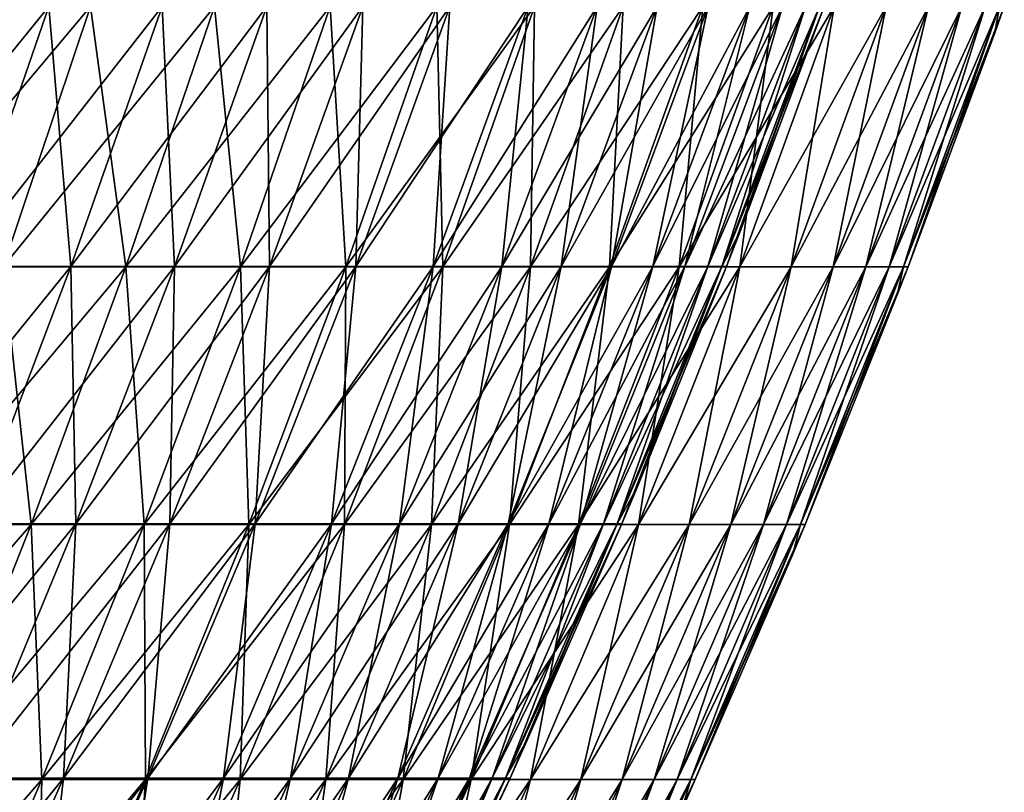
# Model space of a CAD drawing. Header units: millimetres. Extents: x -125 to 125, y -45 to 4025.
# Tile 738 of 755: x 106 to 118, y 3974 to 3983. Entities that reach past the tile are written whole.
import ezdxf

# ---------------------------------------------------------------- set-up
doc = ezdxf.new("R2010")
doc.units = ezdxf.units.MM
doc.header["$LTSCALE"] = 6.999206
for name, color, linetype in [('21', 7, 'CONTINUOUS'), ('22', 7, 'CONTINUOUS'), ('23', 7, 'CONTINUOUS'), ('24', 7, 'CONTINUOUS')]:
    doc.layers.add(name, color=color, linetype=linetype)

msp = doc.modelspace()

# ---------------------------------------------------------------- linework, layer by layer
at = {"layer": '21', "color": 7, "linetype": 'CONTINUOUS'}
for points in [[(105.463, 3983.228, 52.514), (105.999, 3980.155, 48.767), (107.03, 3983.228, 49.242), (105.463, 3983.228, 52.514)], [(105.999, 3980.155, 48.767), (107.45, 3980.155, 45.48), (107.03, 3983.228, 49.242), (105.999, 3980.155, 48.767)], [(107.03, 3983.228, 49.242), (107.45, 3980.155, 45.48), (108.495, 3983.228, 45.922), (107.03, 3983.228, 49.242)], [(107.45, 3980.155, 45.48), (108.8, 3980.155, 42.149), (108.495, 3983.228, 45.922), (107.45, 3980.155, 45.48)], [(108.495, 3983.228, 45.922), (108.8, 3980.155, 42.149), (109.858, 3983.228, 42.559), (108.495, 3983.228, 45.922)], [(108.8, 3980.155, 42.149), (110.046, 3980.155, 38.779), (109.858, 3983.228, 42.559), (108.8, 3980.155, 42.149)], [(109.858, 3983.228, 42.559), (110.046, 3980.155, 38.779), (111.117, 3983.228, 39.156), (109.858, 3983.228, 42.559)], [(110.046, 3980.155, 38.779), (111.188, 3980.155, 35.371), (111.117, 3983.228, 39.156), (110.046, 3980.155, 38.779)], [(111.117, 3983.228, 39.156), (111.188, 3980.155, 35.371), (112.27, 3983.228, 35.716), (111.117, 3983.228, 39.156)], [(111.188, 3980.155, 35.371), (112.225, 3980.155, 31.931), (112.27, 3983.228, 35.716), (111.188, 3980.155, 35.371)], [(112.225, 3980.155, 31.931), (113.155, 3980.155, 28.46), (113.316, 3983.228, 32.241), (112.225, 3980.155, 31.931)], [(112.27, 3983.228, 35.716), (112.225, 3980.155, 31.931), (113.316, 3983.228, 32.241), (112.27, 3983.228, 35.716)], [(113.155, 3980.155, 28.46), (113.977, 3980.155, 24.961), (114.256, 3983.228, 28.736), (113.155, 3980.155, 28.46)], [(113.316, 3983.228, 32.241), (113.155, 3980.155, 28.46), (114.256, 3983.228, 28.736), (113.316, 3983.228, 32.241)], [(113.977, 3980.155, 24.961), (114.692, 3980.155, 21.44), (115.086, 3983.228, 25.204), (113.977, 3980.155, 24.961)], [(114.256, 3983.228, 28.736), (113.977, 3980.155, 24.961), (115.086, 3983.228, 25.204), (114.256, 3983.228, 28.736)], [(114.692, 3980.155, 21.44), (115.298, 3980.155, 17.898), (115.808, 3983.228, 21.648), (114.692, 3980.155, 21.44)], [(115.086, 3983.228, 25.204), (114.692, 3980.155, 21.44), (115.808, 3983.228, 21.648), (115.086, 3983.228, 25.204)], [(115.298, 3980.155, 17.898), (115.794, 3980.155, 14.338), (116.42, 3983.228, 18.072), (115.298, 3980.155, 17.898)], [(115.808, 3983.228, 21.648), (115.298, 3980.155, 17.898), (116.42, 3983.228, 18.072), (115.808, 3983.228, 21.648)], [(115.794, 3980.155, 14.338), (116.181, 3980.155, 10.766), (116.921, 3983.228, 14.478), (115.794, 3980.155, 14.338)], [(116.42, 3983.228, 18.072), (115.794, 3980.155, 14.338), (116.921, 3983.228, 14.478), (116.42, 3983.228, 18.072)], [(116.181, 3980.155, 10.766), (116.457, 3980.155, 7.183), (117.311, 3983.228, 10.87), (116.181, 3980.155, 10.766)], [(116.921, 3983.228, 14.478), (116.181, 3980.155, 10.766), (117.311, 3983.228, 10.87), (116.921, 3983.228, 14.478)], [(116.457, 3980.155, 7.183), (116.623, 3980.155, 3.593), (117.59, 3983.228, 7.253), (116.457, 3980.155, 7.183)], [(117.311, 3983.228, 10.87), (116.457, 3980.155, 7.183), (117.59, 3983.228, 7.253), (117.311, 3983.228, 10.87)], [(116.623, 3980.155, 3.593), (116.679, 3980.155), (117.758, 3983.228, 3.628), (116.623, 3980.155, 3.593)], [(117.59, 3983.228, 7.253), (116.623, 3980.155, 3.593), (117.758, 3983.228, 3.628), (117.59, 3983.228, 7.253)], [(117.758, 3983.228, 3.628), (116.679, 3980.155), (117.704, 3982.918), (117.758, 3983.228, 3.628)], [(117.814, 3983.228), (117.758, 3983.228, 3.628), (117.704, 3982.918), (117.814, 3983.228)], [(104.894, 3977.112, 48.259), (106.331, 3977.112, 45.006), (105.999, 3980.155, 48.767), (104.894, 3977.112, 48.259)], [(105.999, 3980.155, 48.767), (106.331, 3977.112, 45.006), (107.45, 3980.155, 45.48), (105.999, 3980.155, 48.767)], [(106.331, 3977.112, 45.006), (107.666, 3977.112, 41.71), (107.45, 3980.155, 45.48), (106.331, 3977.112, 45.006)], [(107.45, 3980.155, 45.48), (107.666, 3977.112, 41.71), (108.8, 3980.155, 42.149), (107.45, 3980.155, 45.48)], [(107.666, 3977.112, 41.71), (108.9, 3977.112, 38.375), (108.8, 3980.155, 42.149), (107.666, 3977.112, 41.71)], [(108.8, 3980.155, 42.149), (108.9, 3977.112, 38.375), (110.046, 3980.155, 38.779), (108.8, 3980.155, 42.149)], [(108.9, 3977.112, 38.375), (110.03, 3977.112, 35.003), (110.046, 3980.155, 38.779), (108.9, 3977.112, 38.375)], [(110.03, 3977.112, 35.003), (111.055, 3977.112, 31.598), (111.188, 3980.155, 35.371), (110.03, 3977.112, 35.003)], [(110.046, 3980.155, 38.779), (110.03, 3977.112, 35.003), (111.188, 3980.155, 35.371), (110.046, 3980.155, 38.779)], [(111.055, 3977.112, 31.598), (111.976, 3977.112, 28.163), (112.225, 3980.155, 31.931), (111.055, 3977.112, 31.598)], [(111.188, 3980.155, 35.371), (111.055, 3977.112, 31.598), (112.225, 3980.155, 31.931), (111.188, 3980.155, 35.371)], [(111.976, 3977.112, 28.163), (112.79, 3977.112, 24.701), (113.155, 3980.155, 28.46), (111.976, 3977.112, 28.163)], [(112.225, 3980.155, 31.931), (111.976, 3977.112, 28.163), (113.155, 3980.155, 28.46), (112.225, 3980.155, 31.931)], [(112.79, 3977.112, 24.701), (113.497, 3977.112, 21.216), (113.977, 3980.155, 24.961), (112.79, 3977.112, 24.701)], [(113.155, 3980.155, 28.46), (112.79, 3977.112, 24.701), (113.977, 3980.155, 24.961), (113.155, 3980.155, 28.46)], [(113.497, 3977.112, 21.216), (114.097, 3977.112, 17.711), (114.692, 3980.155, 21.44), (113.497, 3977.112, 21.216)], [(113.977, 3980.155, 24.961), (113.497, 3977.112, 21.216), (114.692, 3980.155, 21.44), (113.977, 3980.155, 24.961)], [(114.097, 3977.112, 17.711), (114.588, 3977.112, 14.189), (115.298, 3980.155, 17.898), (114.097, 3977.112, 17.711)], [(114.692, 3980.155, 21.44), (114.097, 3977.112, 17.711), (115.298, 3980.155, 17.898), (114.692, 3980.155, 21.44)], [(114.588, 3977.112, 14.189), (114.971, 3977.112, 10.654), (115.794, 3980.155, 14.338), (114.588, 3977.112, 14.189)], [(115.298, 3980.155, 17.898), (114.588, 3977.112, 14.189), (115.794, 3980.155, 14.338), (115.298, 3980.155, 17.898)], [(114.971, 3977.112, 10.654), (115.244, 3977.112, 7.108), (116.181, 3980.155, 10.766), (114.971, 3977.112, 10.654)], [(115.794, 3980.155, 14.338), (114.971, 3977.112, 10.654), (116.181, 3980.155, 10.766), (115.794, 3980.155, 14.338)], [(115.244, 3977.112, 7.108), (115.408, 3977.112, 3.556), (116.457, 3980.155, 7.183), (115.244, 3977.112, 7.108)], [(116.181, 3980.155, 10.766), (115.244, 3977.112, 7.108), (116.457, 3980.155, 7.183), (116.181, 3980.155, 10.766)], [(115.408, 3977.112, 3.556), (115.463, 3977.112), (116.623, 3980.155, 3.593), (115.408, 3977.112, 3.556)], [(116.457, 3980.155, 7.183), (115.408, 3977.112, 3.556), (116.623, 3980.155, 3.593), (116.457, 3980.155, 7.183)], [(116.623, 3980.155, 3.593), (115.463, 3977.112), (116.551, 3979.825), (116.623, 3980.155, 3.593)], [(116.679, 3980.155), (116.623, 3980.155, 3.593), (116.551, 3979.825), (116.679, 3980.155)], [(104.894, 3977.112, 48.259), (105.138, 3974.102, 44.501), (106.331, 3977.112, 45.006), (104.894, 3977.112, 48.259)], [(105.138, 3974.102, 44.501), (106.459, 3974.102, 41.242), (106.331, 3977.112, 45.006), (105.138, 3974.102, 44.501)], [(106.331, 3977.112, 45.006), (106.459, 3974.102, 41.242), (107.666, 3977.112, 41.71), (106.331, 3977.112, 45.006)], [(106.459, 3974.102, 41.242), (107.679, 3974.102, 37.944), (107.666, 3977.112, 41.71), (106.459, 3974.102, 41.242)], [(107.666, 3977.112, 41.71), (107.679, 3974.102, 37.944), (108.9, 3977.112, 38.375), (107.666, 3977.112, 41.71)], [(107.679, 3974.102, 37.944), (108.796, 3974.102, 34.61), (108.9, 3977.112, 38.375), (107.679, 3974.102, 37.944)], [(108.796, 3974.102, 34.61), (109.81, 3974.102, 31.244), (110.03, 3977.112, 35.003), (108.796, 3974.102, 34.61)], [(108.9, 3977.112, 38.375), (108.796, 3974.102, 34.61), (110.03, 3977.112, 35.003), (108.9, 3977.112, 38.375)], [(109.81, 3974.102, 31.244), (110.72, 3974.102, 27.847), (111.055, 3977.112, 31.598), (109.81, 3974.102, 31.244)], [(110.03, 3977.112, 35.003), (109.81, 3974.102, 31.244), (111.055, 3977.112, 31.598), (110.03, 3977.112, 35.003)], [(110.72, 3974.102, 27.847), (111.525, 3974.102, 24.424), (111.976, 3977.112, 28.163), (110.72, 3974.102, 27.847)], [(111.055, 3977.112, 31.598), (110.72, 3974.102, 27.847), (111.976, 3977.112, 28.163), (111.055, 3977.112, 31.598)], [(111.525, 3974.102, 24.424), (112.225, 3974.102, 20.978), (112.79, 3977.112, 24.701), (111.525, 3974.102, 24.424)], [(111.976, 3977.112, 28.163), (111.525, 3974.102, 24.424), (112.79, 3977.112, 24.701), (111.976, 3977.112, 28.163)], [(112.225, 3974.102, 20.978), (112.817, 3974.102, 17.512), (113.497, 3977.112, 21.216), (112.225, 3974.102, 20.978)], [(112.79, 3977.112, 24.701), (112.225, 3974.102, 20.978), (113.497, 3977.112, 21.216), (112.79, 3977.112, 24.701)], [(112.817, 3974.102, 17.512), (113.303, 3974.102, 14.03), (114.097, 3977.112, 17.711), (112.817, 3974.102, 17.512)], [(113.497, 3977.112, 21.216), (112.817, 3974.102, 17.512), (114.097, 3977.112, 17.711), (113.497, 3977.112, 21.216)], [(113.303, 3974.102, 14.03), (113.681, 3974.102, 10.534), (114.588, 3977.112, 14.189), (113.303, 3974.102, 14.03)], [(114.097, 3977.112, 17.711), (113.303, 3974.102, 14.03), (114.588, 3977.112, 14.189), (114.097, 3977.112, 17.711)], [(113.681, 3974.102, 10.534), (113.952, 3974.102, 7.028), (114.971, 3977.112, 10.654), (113.681, 3974.102, 10.534)], [(114.588, 3977.112, 14.189), (113.681, 3974.102, 10.534), (114.971, 3977.112, 10.654), (114.588, 3977.112, 14.189)], [(113.952, 3974.102, 7.028), (114.114, 3974.102, 3.516), (115.244, 3977.112, 7.108), (113.952, 3974.102, 7.028)], [(114.971, 3977.112, 10.654), (113.952, 3974.102, 7.028), (115.244, 3977.112, 7.108), (114.971, 3977.112, 10.654)], [(114.114, 3974.102, 3.516), (114.168, 3974.102), (115.408, 3977.112, 3.556), (114.114, 3974.102, 3.516)], [(115.244, 3977.112, 7.108), (114.114, 3974.102, 3.516), (115.408, 3977.112, 3.556), (115.244, 3977.112, 7.108)], [(115.408, 3977.112, 3.556), (114.168, 3974.102), (115.317, 3976.762), (115.408, 3977.112, 3.556)], [(115.463, 3977.112), (115.408, 3977.112, 3.556), (115.317, 3976.762), (115.463, 3977.112)], [(105.138, 3974.102, 44.501), (105.178, 3971.128, 40.746), (106.459, 3974.102, 41.242), (105.138, 3974.102, 44.501)], [(105.178, 3971.128, 40.746), (106.383, 3971.128, 37.488), (106.459, 3974.102, 41.242), (105.178, 3971.128, 40.746)], [(106.383, 3971.128, 37.488), (107.487, 3971.128, 34.194), (107.679, 3974.102, 37.944), (106.383, 3971.128, 37.488)], [(106.459, 3974.102, 41.242), (106.383, 3971.128, 37.488), (107.679, 3974.102, 37.944), (106.459, 3974.102, 41.242)], [(107.487, 3971.128, 34.194), (108.489, 3971.128, 30.868), (108.796, 3974.102, 34.61), (107.487, 3971.128, 34.194)], [(107.679, 3974.102, 37.944), (107.487, 3971.128, 34.194), (108.796, 3974.102, 34.61), (107.679, 3974.102, 37.944)], [(108.489, 3971.128, 30.868), (109.389, 3971.128, 27.512), (109.81, 3974.102, 31.244), (108.489, 3971.128, 30.868)], [(108.796, 3974.102, 34.61), (108.489, 3971.128, 30.868), (109.81, 3974.102, 31.244), (108.796, 3974.102, 34.61)], [(109.389, 3971.128, 27.512), (110.184, 3971.128, 24.131), (110.72, 3974.102, 27.847), (109.389, 3971.128, 27.512)], [(109.81, 3974.102, 31.244), (109.389, 3971.128, 27.512), (110.72, 3974.102, 27.847), (109.81, 3974.102, 31.244)], [(110.184, 3971.128, 24.131), (110.875, 3971.128, 20.726), (111.525, 3974.102, 24.424), (110.184, 3971.128, 24.131)], [(110.72, 3974.102, 27.847), (110.184, 3971.128, 24.131), (111.525, 3974.102, 24.424), (110.72, 3974.102, 27.847)], [(110.875, 3971.128, 20.726), (111.46, 3971.128, 17.302), (112.225, 3974.102, 20.978), (110.875, 3971.128, 20.726)], [(111.525, 3974.102, 24.424), (110.875, 3971.128, 20.726), (112.225, 3974.102, 20.978), (111.525, 3974.102, 24.424)], [(111.46, 3971.128, 17.302), (111.94, 3971.128, 13.861), (112.817, 3974.102, 17.512), (111.46, 3971.128, 17.302)], [(112.225, 3974.102, 20.978), (111.46, 3971.128, 17.302), (112.817, 3974.102, 17.512), (112.225, 3974.102, 20.978)], [(111.94, 3971.128, 13.861), (112.314, 3971.128, 10.407), (113.303, 3974.102, 14.03), (111.94, 3971.128, 13.861)], [(112.817, 3974.102, 17.512), (111.94, 3971.128, 13.861), (113.303, 3974.102, 14.03), (112.817, 3974.102, 17.512)], [(112.314, 3971.128, 10.407), (112.581, 3971.128, 6.944), (113.681, 3974.102, 10.534), (112.314, 3971.128, 10.407)], [(113.303, 3974.102, 14.03), (112.314, 3971.128, 10.407), (113.681, 3974.102, 10.534), (113.303, 3974.102, 14.03)], [(112.581, 3971.128, 6.944), (112.742, 3971.128, 3.474), (113.952, 3974.102, 7.028), (112.581, 3971.128, 6.944)], [(113.681, 3974.102, 10.534), (112.581, 3971.128, 6.944), (113.952, 3974.102, 7.028), (113.681, 3974.102, 10.534)], [(112.742, 3971.128, 3.474), (112.795, 3971.128), (114.114, 3974.102, 3.516), (112.742, 3971.128, 3.474)], [(113.952, 3974.102, 7.028), (112.742, 3971.128, 3.474), (114.114, 3974.102, 3.516), (113.952, 3974.102, 7.028)], [(114.114, 3974.102, 3.516), (112.795, 3971.128), (114.003, 3973.734), (114.114, 3974.102, 3.516)], [(114.168, 3974.102), (114.114, 3974.102, 3.516), (114.003, 3973.734), (114.168, 3974.102)]]:
    msp.add_3dface(points, dxfattribs=at)
at = {"layer": '22', "color": 7, "linetype": 'CONTINUOUS'}
for points in [[(105.999, 3980.155, -48.767), (104.446, 3980.155, -52.008), (107.03, 3983.228, -49.242), (105.999, 3980.155, -48.767)], [(107.03, 3983.228, -49.242), (104.446, 3980.155, -52.008), (105.463, 3983.228, -52.514), (107.03, 3983.228, -49.242)], [(107.45, 3980.155, -45.48), (105.999, 3980.155, -48.767), (108.495, 3983.228, -45.922), (107.45, 3980.155, -45.48)], [(108.495, 3983.228, -45.922), (105.999, 3980.155, -48.767), (107.03, 3983.228, -49.242), (108.495, 3983.228, -45.922)], [(108.8, 3980.155, -42.149), (107.45, 3980.155, -45.48), (109.858, 3983.228, -42.559), (108.8, 3980.155, -42.149)], [(109.858, 3983.228, -42.559), (107.45, 3980.155, -45.48), (108.495, 3983.228, -45.922), (109.858, 3983.228, -42.559)], [(110.046, 3980.155, -38.779), (108.8, 3980.155, -42.149), (111.117, 3983.228, -39.156), (110.046, 3980.155, -38.779)], [(111.117, 3983.228, -39.156), (108.8, 3980.155, -42.149), (109.858, 3983.228, -42.559), (111.117, 3983.228, -39.156)], [(111.188, 3980.155, -35.371), (110.046, 3980.155, -38.779), (112.27, 3983.228, -35.716), (111.188, 3980.155, -35.371)], [(112.27, 3983.228, -35.716), (110.046, 3980.155, -38.779), (111.117, 3983.228, -39.156), (112.27, 3983.228, -35.716)], [(112.225, 3980.155, -31.931), (111.188, 3980.155, -35.371), (113.316, 3983.228, -32.241), (112.225, 3980.155, -31.931)], [(113.316, 3983.228, -32.241), (111.188, 3980.155, -35.371), (112.27, 3983.228, -35.716), (113.316, 3983.228, -32.241)], [(113.155, 3980.155, -28.46), (112.225, 3980.155, -31.931), (114.256, 3983.228, -28.736), (113.155, 3980.155, -28.46)], [(114.256, 3983.228, -28.736), (112.225, 3980.155, -31.931), (113.316, 3983.228, -32.241), (114.256, 3983.228, -28.736)], [(113.977, 3980.155, -24.961), (113.155, 3980.155, -28.46), (115.086, 3983.228, -25.204), (113.977, 3980.155, -24.961)], [(115.086, 3983.228, -25.204), (113.155, 3980.155, -28.46), (114.256, 3983.228, -28.736), (115.086, 3983.228, -25.204)], [(114.692, 3980.155, -21.44), (113.977, 3980.155, -24.961), (115.808, 3983.228, -21.648), (114.692, 3980.155, -21.44)], [(115.808, 3983.228, -21.648), (113.977, 3980.155, -24.961), (115.086, 3983.228, -25.204), (115.808, 3983.228, -21.648)], [(115.298, 3980.155, -17.898), (114.692, 3980.155, -21.44), (116.42, 3983.228, -18.072), (115.298, 3980.155, -17.898)], [(116.42, 3983.228, -18.072), (114.692, 3980.155, -21.44), (115.808, 3983.228, -21.648), (116.42, 3983.228, -18.072)], [(115.794, 3980.155, -14.338), (115.298, 3980.155, -17.898), (116.921, 3983.228, -14.478), (115.794, 3980.155, -14.338)], [(116.921, 3983.228, -14.478), (115.298, 3980.155, -17.898), (116.42, 3983.228, -18.072), (116.921, 3983.228, -14.478)], [(116.181, 3980.155, -10.766), (115.794, 3980.155, -14.338), (117.311, 3983.228, -10.87), (116.181, 3980.155, -10.766)], [(117.311, 3983.228, -10.87), (115.794, 3980.155, -14.338), (116.921, 3983.228, -14.478), (117.311, 3983.228, -10.87)], [(116.457, 3980.155, -7.183), (116.181, 3980.155, -10.766), (117.59, 3983.228, -7.253), (116.457, 3980.155, -7.183)], [(117.59, 3983.228, -7.253), (116.181, 3980.155, -10.766), (117.311, 3983.228, -10.87), (117.59, 3983.228, -7.253)], [(116.623, 3980.155, -3.593), (116.457, 3980.155, -7.183), (117.758, 3983.228, -3.628), (116.623, 3980.155, -3.593)], [(117.758, 3983.228, -3.628), (116.457, 3980.155, -7.183), (117.59, 3983.228, -7.253), (117.758, 3983.228, -3.628)], [(117.814, 3983.228), (117.704, 3982.918), (116.623, 3980.155, -3.593), (117.814, 3983.228)], [(117.814, 3983.228), (116.623, 3980.155, -3.593), (117.758, 3983.228, -3.628), (117.814, 3983.228)], [(117.704, 3982.918), (116.679, 3980.155), (116.623, 3980.155, -3.593), (117.704, 3982.918)], [(106.331, 3977.112, -45.006), (104.894, 3977.112, -48.259), (107.45, 3980.155, -45.48), (106.331, 3977.112, -45.006)], [(107.45, 3980.155, -45.48), (104.894, 3977.112, -48.259), (105.999, 3980.155, -48.767), (107.45, 3980.155, -45.48)], [(107.666, 3977.112, -41.71), (106.331, 3977.112, -45.006), (108.8, 3980.155, -42.149), (107.666, 3977.112, -41.71)], [(108.8, 3980.155, -42.149), (106.331, 3977.112, -45.006), (107.45, 3980.155, -45.48), (108.8, 3980.155, -42.149)], [(108.9, 3977.112, -38.375), (107.666, 3977.112, -41.71), (110.046, 3980.155, -38.779), (108.9, 3977.112, -38.375)], [(110.046, 3980.155, -38.779), (107.666, 3977.112, -41.71), (108.8, 3980.155, -42.149), (110.046, 3980.155, -38.779)], [(110.03, 3977.112, -35.003), (108.9, 3977.112, -38.375), (111.188, 3980.155, -35.371), (110.03, 3977.112, -35.003)], [(111.188, 3980.155, -35.371), (108.9, 3977.112, -38.375), (110.046, 3980.155, -38.779), (111.188, 3980.155, -35.371)], [(111.055, 3977.112, -31.598), (110.03, 3977.112, -35.003), (112.225, 3980.155, -31.931), (111.055, 3977.112, -31.598)], [(112.225, 3980.155, -31.931), (110.03, 3977.112, -35.003), (111.188, 3980.155, -35.371), (112.225, 3980.155, -31.931)], [(111.976, 3977.112, -28.163), (111.055, 3977.112, -31.598), (113.155, 3980.155, -28.46), (111.976, 3977.112, -28.163)], [(113.155, 3980.155, -28.46), (111.055, 3977.112, -31.598), (112.225, 3980.155, -31.931), (113.155, 3980.155, -28.46)], [(112.79, 3977.112, -24.701), (111.976, 3977.112, -28.163), (113.977, 3980.155, -24.961), (112.79, 3977.112, -24.701)], [(113.977, 3980.155, -24.961), (111.976, 3977.112, -28.163), (113.155, 3980.155, -28.46), (113.977, 3980.155, -24.961)], [(113.497, 3977.112, -21.216), (112.79, 3977.112, -24.701), (114.692, 3980.155, -21.44), (113.497, 3977.112, -21.216)], [(114.692, 3980.155, -21.44), (112.79, 3977.112, -24.701), (113.977, 3980.155, -24.961), (114.692, 3980.155, -21.44)], [(114.097, 3977.112, -17.711), (113.497, 3977.112, -21.216), (115.298, 3980.155, -17.898), (114.097, 3977.112, -17.711)], [(115.298, 3980.155, -17.898), (113.497, 3977.112, -21.216), (114.692, 3980.155, -21.44), (115.298, 3980.155, -17.898)], [(114.588, 3977.112, -14.189), (114.097, 3977.112, -17.711), (115.794, 3980.155, -14.338), (114.588, 3977.112, -14.189)], [(115.794, 3980.155, -14.338), (114.097, 3977.112, -17.711), (115.298, 3980.155, -17.898), (115.794, 3980.155, -14.338)], [(114.971, 3977.112, -10.654), (114.588, 3977.112, -14.189), (116.181, 3980.155, -10.766), (114.971, 3977.112, -10.654)], [(116.181, 3980.155, -10.766), (114.588, 3977.112, -14.189), (115.794, 3980.155, -14.338), (116.181, 3980.155, -10.766)], [(115.244, 3977.112, -7.108), (114.971, 3977.112, -10.654), (116.457, 3980.155, -7.183), (115.244, 3977.112, -7.108)], [(116.457, 3980.155, -7.183), (114.971, 3977.112, -10.654), (116.181, 3980.155, -10.766), (116.457, 3980.155, -7.183)], [(115.408, 3977.112, -3.556), (115.244, 3977.112, -7.108), (116.623, 3980.155, -3.593), (115.408, 3977.112, -3.556)], [(116.623, 3980.155, -3.593), (115.244, 3977.112, -7.108), (116.457, 3980.155, -7.183), (116.623, 3980.155, -3.593)], [(116.679, 3980.155), (116.551, 3979.825), (115.408, 3977.112, -3.556), (116.679, 3980.155)], [(116.679, 3980.155), (115.408, 3977.112, -3.556), (116.623, 3980.155, -3.593), (116.679, 3980.155)], [(116.551, 3979.825), (115.463, 3977.112), (115.408, 3977.112, -3.556), (116.551, 3979.825)], [(105.138, 3974.102, -44.501), (103.718, 3974.102, -47.718), (106.331, 3977.112, -45.006), (105.138, 3974.102, -44.501)], [(106.331, 3977.112, -45.006), (103.718, 3974.102, -47.718), (104.894, 3977.112, -48.259), (106.331, 3977.112, -45.006)], [(106.459, 3974.102, -41.242), (105.138, 3974.102, -44.501), (107.666, 3977.112, -41.71), (106.459, 3974.102, -41.242)], [(107.666, 3977.112, -41.71), (105.138, 3974.102, -44.501), (106.331, 3977.112, -45.006), (107.666, 3977.112, -41.71)], [(107.679, 3974.102, -37.944), (106.459, 3974.102, -41.242), (108.9, 3977.112, -38.375), (107.679, 3974.102, -37.944)], [(108.9, 3977.112, -38.375), (106.459, 3974.102, -41.242), (107.666, 3977.112, -41.71), (108.9, 3977.112, -38.375)], [(108.796, 3974.102, -34.61), (107.679, 3974.102, -37.944), (110.03, 3977.112, -35.003), (108.796, 3974.102, -34.61)], [(110.03, 3977.112, -35.003), (107.679, 3974.102, -37.944), (108.9, 3977.112, -38.375), (110.03, 3977.112, -35.003)], [(109.81, 3974.102, -31.244), (108.796, 3974.102, -34.61), (111.055, 3977.112, -31.598), (109.81, 3974.102, -31.244)], [(111.055, 3977.112, -31.598), (108.796, 3974.102, -34.61), (110.03, 3977.112, -35.003), (111.055, 3977.112, -31.598)], [(110.72, 3974.102, -27.847), (109.81, 3974.102, -31.244), (111.976, 3977.112, -28.163), (110.72, 3974.102, -27.847)], [(111.976, 3977.112, -28.163), (109.81, 3974.102, -31.244), (111.055, 3977.112, -31.598), (111.976, 3977.112, -28.163)], [(111.525, 3974.102, -24.424), (110.72, 3974.102, -27.847), (112.79, 3977.112, -24.701), (111.525, 3974.102, -24.424)], [(112.79, 3977.112, -24.701), (110.72, 3974.102, -27.847), (111.976, 3977.112, -28.163), (112.79, 3977.112, -24.701)], [(112.225, 3974.102, -20.978), (111.525, 3974.102, -24.424), (113.497, 3977.112, -21.216), (112.225, 3974.102, -20.978)], [(113.497, 3977.112, -21.216), (111.525, 3974.102, -24.424), (112.79, 3977.112, -24.701), (113.497, 3977.112, -21.216)], [(112.817, 3974.102, -17.512), (112.225, 3974.102, -20.978), (114.097, 3977.112, -17.711), (112.817, 3974.102, -17.512)], [(114.097, 3977.112, -17.711), (112.225, 3974.102, -20.978), (113.497, 3977.112, -21.216), (114.097, 3977.112, -17.711)], [(113.303, 3974.102, -14.03), (112.817, 3974.102, -17.512), (114.588, 3977.112, -14.189), (113.303, 3974.102, -14.03)], [(114.588, 3977.112, -14.189), (112.817, 3974.102, -17.512), (114.097, 3977.112, -17.711), (114.588, 3977.112, -14.189)], [(113.681, 3974.102, -10.534), (113.303, 3974.102, -14.03), (114.971, 3977.112, -10.654), (113.681, 3974.102, -10.534)], [(114.971, 3977.112, -10.654), (113.303, 3974.102, -14.03), (114.588, 3977.112, -14.189), (114.971, 3977.112, -10.654)], [(113.952, 3974.102, -7.028), (113.681, 3974.102, -10.534), (115.244, 3977.112, -7.108), (113.952, 3974.102, -7.028)], [(115.244, 3977.112, -7.108), (113.681, 3974.102, -10.534), (114.971, 3977.112, -10.654), (115.244, 3977.112, -7.108)], [(114.114, 3974.102, -3.516), (113.952, 3974.102, -7.028), (115.408, 3977.112, -3.556), (114.114, 3974.102, -3.516)], [(115.408, 3977.112, -3.556), (113.952, 3974.102, -7.028), (115.244, 3977.112, -7.108), (115.408, 3977.112, -3.556)], [(115.463, 3977.112), (115.317, 3976.762), (114.114, 3974.102, -3.516), (115.463, 3977.112)], [(115.463, 3977.112), (114.114, 3974.102, -3.516), (115.408, 3977.112, -3.556), (115.463, 3977.112)], [(115.317, 3976.762), (114.168, 3974.102), (114.114, 3974.102, -3.516), (115.317, 3976.762)], [(105.178, 3971.128, -40.746), (103.874, 3971.128, -43.966), (106.459, 3974.102, -41.242), (105.178, 3971.128, -40.746)], [(106.459, 3974.102, -41.242), (103.874, 3971.128, -43.966), (105.138, 3974.102, -44.501), (106.459, 3974.102, -41.242)], [(106.383, 3971.128, -37.488), (105.178, 3971.128, -40.746), (107.679, 3974.102, -37.944), (106.383, 3971.128, -37.488)], [(107.679, 3974.102, -37.944), (105.178, 3971.128, -40.746), (106.459, 3974.102, -41.242), (107.679, 3974.102, -37.944)], [(107.487, 3971.128, -34.194), (106.383, 3971.128, -37.488), (108.796, 3974.102, -34.61), (107.487, 3971.128, -34.194)], [(108.796, 3974.102, -34.61), (106.383, 3971.128, -37.488), (107.679, 3974.102, -37.944), (108.796, 3974.102, -34.61)], [(108.489, 3971.128, -30.868), (107.487, 3971.128, -34.194), (109.81, 3974.102, -31.244), (108.489, 3971.128, -30.868)], [(109.81, 3974.102, -31.244), (107.487, 3971.128, -34.194), (108.796, 3974.102, -34.61), (109.81, 3974.102, -31.244)], [(109.389, 3971.128, -27.512), (108.489, 3971.128, -30.868), (110.72, 3974.102, -27.847), (109.389, 3971.128, -27.512)], [(110.72, 3974.102, -27.847), (108.489, 3971.128, -30.868), (109.81, 3974.102, -31.244), (110.72, 3974.102, -27.847)], [(110.184, 3971.128, -24.131), (109.389, 3971.128, -27.512), (111.525, 3974.102, -24.424), (110.184, 3971.128, -24.131)], [(111.525, 3974.102, -24.424), (109.389, 3971.128, -27.512), (110.72, 3974.102, -27.847), (111.525, 3974.102, -24.424)], [(110.875, 3971.128, -20.726), (110.184, 3971.128, -24.131), (112.225, 3974.102, -20.978), (110.875, 3971.128, -20.726)], [(112.225, 3974.102, -20.978), (110.184, 3971.128, -24.131), (111.525, 3974.102, -24.424), (112.225, 3974.102, -20.978)], [(111.46, 3971.128, -17.302), (110.875, 3971.128, -20.726), (112.817, 3974.102, -17.512), (111.46, 3971.128, -17.302)], [(112.817, 3974.102, -17.512), (110.875, 3971.128, -20.726), (112.225, 3974.102, -20.978), (112.817, 3974.102, -17.512)], [(111.94, 3971.128, -13.861), (111.46, 3971.128, -17.302), (113.303, 3974.102, -14.03), (111.94, 3971.128, -13.861)], [(113.303, 3974.102, -14.03), (111.46, 3971.128, -17.302), (112.817, 3974.102, -17.512), (113.303, 3974.102, -14.03)], [(112.314, 3971.128, -10.407), (111.94, 3971.128, -13.861), (113.681, 3974.102, -10.534), (112.314, 3971.128, -10.407)], [(113.681, 3974.102, -10.534), (111.94, 3971.128, -13.861), (113.303, 3974.102, -14.03), (113.681, 3974.102, -10.534)], [(112.581, 3971.128, -6.944), (112.314, 3971.128, -10.407), (113.952, 3974.102, -7.028), (112.581, 3971.128, -6.944)], [(113.952, 3974.102, -7.028), (112.314, 3971.128, -10.407), (113.681, 3974.102, -10.534), (113.952, 3974.102, -7.028)], [(112.742, 3971.128, -3.474), (112.581, 3971.128, -6.944), (114.114, 3974.102, -3.516), (112.742, 3971.128, -3.474)], [(114.114, 3974.102, -3.516), (112.581, 3971.128, -6.944), (113.952, 3974.102, -7.028), (114.114, 3974.102, -3.516)], [(114.168, 3974.102), (114.003, 3973.734), (112.742, 3971.128, -3.474), (114.168, 3974.102)], [(114.168, 3974.102), (112.742, 3971.128, -3.474), (114.114, 3974.102, -3.516), (114.168, 3974.102)]]:
    msp.add_3dface(points, dxfattribs=at)
at = {"layer": '23', "color": 7, "linetype": 'CONTINUOUS'}
for points in [[(105.1, 3983.227, -48.353), (105.476, 3980.158, -44.644), (106.539, 3983.227, -45.094), (105.1, 3983.227, -48.353)], [(105.476, 3980.158, -44.644), (106.8, 3980.158, -41.375), (106.539, 3983.227, -45.094), (105.476, 3980.158, -44.644)], [(106.539, 3983.227, -45.094), (106.8, 3980.158, -41.375), (107.877, 3983.227, -41.792), (106.539, 3983.227, -45.094)], [(106.8, 3980.158, -41.375), (108.024, 3980.158, -38.066), (107.877, 3983.227, -41.792), (106.8, 3980.158, -41.375)], [(107.877, 3983.227, -41.792), (108.024, 3980.158, -38.066), (109.113, 3983.227, -38.45), (107.877, 3983.227, -41.792)], [(108.024, 3980.158, -38.066), (109.145, 3980.158, -34.721), (109.113, 3983.227, -38.45), (108.024, 3980.158, -38.066)], [(109.113, 3983.227, -38.45), (109.145, 3980.158, -34.721), (110.245, 3983.227, -35.071), (109.113, 3983.227, -38.45)], [(109.145, 3980.158, -34.721), (110.162, 3980.158, -31.344), (110.245, 3983.227, -35.071), (109.145, 3980.158, -34.721)], [(110.162, 3980.158, -31.344), (111.075, 3980.158, -27.937), (111.273, 3983.227, -31.66), (110.162, 3980.158, -31.344)], [(110.245, 3983.227, -35.071), (110.162, 3980.158, -31.344), (111.273, 3983.227, -31.66), (110.245, 3983.227, -35.071)], [(111.075, 3980.158, -27.937), (111.883, 3980.158, -24.503), (112.195, 3983.227, -28.218), (111.075, 3980.158, -27.937)], [(111.273, 3983.227, -31.66), (111.075, 3980.158, -27.937), (112.195, 3983.227, -28.218), (111.273, 3983.227, -31.66)], [(111.883, 3980.158, -24.503), (112.585, 3980.158, -21.046), (113.011, 3983.227, -24.75), (111.883, 3980.158, -24.503)], [(112.195, 3983.227, -28.218), (111.883, 3980.158, -24.503), (113.011, 3983.227, -24.75), (112.195, 3983.227, -28.218)], [(112.585, 3980.158, -21.046), (113.179, 3980.158, -17.569), (113.719, 3983.227, -21.258), (112.585, 3980.158, -21.046)], [(113.011, 3983.227, -24.75), (112.585, 3980.158, -21.046), (113.719, 3983.227, -21.258), (113.011, 3983.227, -24.75)], [(113.179, 3980.158, -17.569), (113.667, 3980.158, -14.075), (114.32, 3983.227, -17.746), (113.179, 3980.158, -17.569)], [(113.719, 3983.227, -21.258), (113.179, 3980.158, -17.569), (114.32, 3983.227, -17.746), (113.719, 3983.227, -21.258)], [(113.667, 3980.158, -14.075), (114.046, 3980.158, -10.568), (114.812, 3983.227, -14.217), (113.667, 3980.158, -14.075)], [(114.32, 3983.227, -17.746), (113.667, 3980.158, -14.075), (114.812, 3983.227, -14.217), (114.32, 3983.227, -17.746)], [(114.046, 3980.158, -10.568), (114.317, 3980.158, -7.051), (115.196, 3983.227, -10.674), (114.046, 3980.158, -10.568)], [(114.812, 3983.227, -14.217), (114.046, 3980.158, -10.568), (115.196, 3983.227, -10.674), (114.812, 3983.227, -14.217)], [(114.317, 3980.158, -7.051), (114.48, 3980.158, -3.527), (115.47, 3983.227, -7.122), (114.317, 3980.158, -7.051)], [(115.196, 3983.227, -10.674), (114.317, 3980.158, -7.051), (115.47, 3983.227, -7.122), (115.196, 3983.227, -10.674)], [(114.48, 3980.158, -3.527), (114.535, 3980.158), (115.634, 3983.227, -3.563), (114.48, 3980.158, -3.527)], [(115.47, 3983.227, -7.122), (114.48, 3980.158, -3.527), (115.634, 3983.227, -3.563), (115.47, 3983.227, -7.122)], [(115.634, 3983.227, -3.563), (114.535, 3980.158), (114.7, 3980.582), (115.634, 3983.227, -3.563)], [(115.689, 3983.227), (115.634, 3983.227, -3.563), (114.7, 3980.582), (115.689, 3983.227)], [(105.476, 3980.158, -44.644), (105.648, 3977.121, -40.928), (106.8, 3980.158, -41.375), (105.476, 3980.158, -44.644)], [(105.648, 3977.121, -40.928), (106.858, 3977.121, -37.655), (106.8, 3980.158, -41.375), (105.648, 3977.121, -40.928)], [(106.8, 3980.158, -41.375), (106.858, 3977.121, -37.655), (108.024, 3980.158, -38.066), (106.8, 3980.158, -41.375)], [(106.858, 3977.121, -37.655), (107.967, 3977.121, -34.347), (108.024, 3980.158, -38.066), (106.858, 3977.121, -37.655)], [(107.967, 3977.121, -34.347), (108.974, 3977.121, -31.006), (109.145, 3980.158, -34.721), (107.967, 3977.121, -34.347)], [(108.024, 3980.158, -38.066), (107.967, 3977.121, -34.347), (109.145, 3980.158, -34.721), (108.024, 3980.158, -38.066)], [(108.974, 3977.121, -31.006), (109.877, 3977.121, -27.635), (110.162, 3980.158, -31.344), (108.974, 3977.121, -31.006)], [(109.145, 3980.158, -34.721), (108.974, 3977.121, -31.006), (110.162, 3980.158, -31.344), (109.145, 3980.158, -34.721)], [(109.877, 3977.121, -27.635), (110.676, 3977.121, -24.238), (111.075, 3980.158, -27.937), (109.877, 3977.121, -27.635)], [(110.162, 3980.158, -31.344), (109.877, 3977.121, -27.635), (111.075, 3980.158, -27.937), (110.162, 3980.158, -31.344)], [(110.676, 3977.121, -24.238), (111.37, 3977.121, -20.819), (111.883, 3980.158, -24.503), (110.676, 3977.121, -24.238)], [(111.075, 3980.158, -27.937), (110.676, 3977.121, -24.238), (111.883, 3980.158, -24.503), (111.075, 3980.158, -27.937)], [(111.37, 3977.121, -20.819), (111.958, 3977.121, -17.379), (112.585, 3980.158, -21.046), (111.37, 3977.121, -20.819)], [(111.883, 3980.158, -24.503), (111.37, 3977.121, -20.819), (112.585, 3980.158, -21.046), (111.883, 3980.158, -24.503)], [(111.958, 3977.121, -17.379), (112.44, 3977.121, -13.923), (113.179, 3980.158, -17.569), (111.958, 3977.121, -17.379)], [(112.585, 3980.158, -21.046), (111.958, 3977.121, -17.379), (113.179, 3980.158, -17.569), (112.585, 3980.158, -21.046)], [(112.44, 3977.121, -13.923), (112.815, 3977.121, -10.454), (113.667, 3980.158, -14.075), (112.44, 3977.121, -13.923)], [(113.179, 3980.158, -17.569), (112.44, 3977.121, -13.923), (113.667, 3980.158, -14.075), (113.179, 3980.158, -17.569)], [(112.815, 3977.121, -10.454), (113.084, 3977.121, -6.975), (114.046, 3980.158, -10.568), (112.815, 3977.121, -10.454)], [(113.667, 3980.158, -14.075), (112.815, 3977.121, -10.454), (114.046, 3980.158, -10.568), (113.667, 3980.158, -14.075)], [(113.084, 3977.121, -6.975), (113.245, 3977.121, -3.489), (114.317, 3980.158, -7.051), (113.084, 3977.121, -6.975)], [(114.046, 3980.158, -10.568), (113.084, 3977.121, -6.975), (114.317, 3980.158, -7.051), (114.046, 3980.158, -10.568)], [(113.245, 3977.121, -3.489), (113.299, 3977.121), (114.48, 3980.158, -3.527), (113.245, 3977.121, -3.489)], [(114.317, 3980.158, -7.051), (113.245, 3977.121, -3.489), (114.48, 3980.158, -3.527), (114.317, 3980.158, -7.051)], [(114.48, 3980.158, -3.527), (113.299, 3977.121), (113.488, 3977.571), (114.48, 3980.158, -3.527)], [(114.535, 3980.158), (114.48, 3980.158, -3.527), (113.488, 3977.571), (114.535, 3980.158)], [(105.617, 3974.118, -37.218), (106.713, 3974.118, -33.948), (106.858, 3977.121, -37.655), (105.617, 3974.118, -37.218)], [(105.648, 3977.121, -40.928), (105.617, 3974.118, -37.218), (106.858, 3977.121, -37.655), (105.648, 3977.121, -40.928)], [(106.713, 3974.118, -33.948), (107.708, 3974.118, -30.645), (107.967, 3977.121, -34.347), (106.713, 3974.118, -33.948)], [(106.858, 3977.121, -37.655), (106.713, 3974.118, -33.948), (107.967, 3977.121, -34.347), (106.858, 3977.121, -37.655)], [(107.708, 3974.118, -30.645), (108.6, 3974.118, -27.314), (108.974, 3977.121, -31.006), (107.708, 3974.118, -30.645)], [(107.967, 3977.121, -34.347), (107.708, 3974.118, -30.645), (108.974, 3977.121, -31.006), (107.967, 3977.121, -34.347)], [(108.6, 3974.118, -27.314), (109.39, 3974.118, -23.957), (109.877, 3977.121, -27.635), (108.6, 3974.118, -27.314)], [(108.974, 3977.121, -31.006), (108.6, 3974.118, -27.314), (109.877, 3977.121, -27.635), (108.974, 3977.121, -31.006)], [(109.39, 3974.118, -23.957), (110.076, 3974.118, -20.577), (110.676, 3977.121, -24.238), (109.39, 3974.118, -23.957)], [(109.877, 3977.121, -27.635), (109.39, 3974.118, -23.957), (110.676, 3977.121, -24.238), (109.877, 3977.121, -27.635)], [(110.076, 3974.118, -20.577), (110.657, 3974.118, -17.177), (111.37, 3977.121, -20.819), (110.076, 3974.118, -20.577)], [(110.676, 3977.121, -24.238), (110.076, 3974.118, -20.577), (111.37, 3977.121, -20.819), (110.676, 3977.121, -24.238)], [(110.657, 3974.118, -17.177), (111.134, 3974.118, -13.761), (111.958, 3977.121, -17.379), (110.657, 3974.118, -17.177)], [(111.37, 3977.121, -20.819), (110.657, 3974.118, -17.177), (111.958, 3977.121, -17.379), (111.37, 3977.121, -20.819)], [(111.134, 3974.118, -13.761), (111.505, 3974.118, -10.332), (112.44, 3977.121, -13.923), (111.134, 3974.118, -13.761)], [(111.958, 3977.121, -17.379), (111.134, 3974.118, -13.761), (112.44, 3977.121, -13.923), (111.958, 3977.121, -17.379)], [(111.505, 3974.118, -10.332), (111.77, 3974.118, -6.894), (112.815, 3977.121, -10.454), (111.505, 3974.118, -10.332)], [(112.44, 3977.121, -13.923), (111.505, 3974.118, -10.332), (112.815, 3977.121, -10.454), (112.44, 3977.121, -13.923)], [(111.77, 3974.118, -6.894), (111.929, 3974.118, -3.449), (113.084, 3977.121, -6.975), (111.77, 3974.118, -6.894)], [(112.815, 3977.121, -10.454), (111.77, 3974.118, -6.894), (113.084, 3977.121, -6.975), (112.815, 3977.121, -10.454)], [(111.929, 3974.118, -3.449), (111.982, 3974.118), (113.245, 3977.121, -3.489), (111.929, 3974.118, -3.449)], [(113.084, 3977.121, -6.975), (111.929, 3974.118, -3.449), (113.245, 3977.121, -3.489), (113.084, 3977.121, -6.975)], [(113.245, 3977.121, -3.489), (111.982, 3974.118), (112.197, 3974.593), (113.245, 3977.121, -3.489)], [(113.299, 3977.121), (113.245, 3977.121, -3.489), (112.197, 3974.593), (113.299, 3977.121)], [(105.382, 3971.152, -33.525), (106.365, 3971.152, -30.263), (106.713, 3974.118, -33.948), (105.382, 3971.152, -33.525)], [(105.617, 3974.118, -37.218), (105.382, 3971.152, -33.525), (106.713, 3974.118, -33.948), (105.617, 3974.118, -37.218)], [(106.365, 3971.152, -30.263), (107.246, 3971.152, -26.974), (107.708, 3974.118, -30.645), (106.365, 3971.152, -30.263)], [(106.713, 3974.118, -33.948), (106.365, 3971.152, -30.263), (107.708, 3974.118, -30.645), (106.713, 3974.118, -33.948)], [(107.246, 3971.152, -26.974), (108.026, 3971.152, -23.658), (108.6, 3974.118, -27.314), (107.246, 3971.152, -26.974)], [(107.708, 3974.118, -30.645), (107.246, 3971.152, -26.974), (108.6, 3974.118, -27.314), (107.708, 3974.118, -30.645)], [(108.026, 3971.152, -23.658), (108.703, 3971.152, -20.32), (109.39, 3974.118, -23.957), (108.026, 3971.152, -23.658)], [(108.6, 3974.118, -27.314), (108.026, 3971.152, -23.658), (109.39, 3974.118, -23.957), (108.6, 3974.118, -27.314)], [(108.703, 3971.152, -20.32), (109.278, 3971.152, -16.963), (110.076, 3974.118, -20.577), (108.703, 3971.152, -20.32)], [(109.39, 3974.118, -23.957), (108.703, 3971.152, -20.32), (110.076, 3974.118, -20.577), (109.39, 3974.118, -23.957)], [(109.278, 3971.152, -16.963), (109.748, 3971.152, -13.59), (110.657, 3974.118, -17.177), (109.278, 3971.152, -16.963)], [(110.076, 3974.118, -20.577), (109.278, 3971.152, -16.963), (110.657, 3974.118, -17.177), (110.076, 3974.118, -20.577)], [(109.748, 3971.152, -13.59), (110.115, 3971.152, -10.204), (111.134, 3974.118, -13.761), (109.748, 3971.152, -13.59)], [(110.657, 3974.118, -17.177), (109.748, 3971.152, -13.59), (111.134, 3974.118, -13.761), (110.657, 3974.118, -17.177)], [(110.115, 3971.152, -10.204), (110.377, 3971.152, -6.808), (111.505, 3974.118, -10.332), (110.115, 3971.152, -10.204)], [(111.134, 3974.118, -13.761), (110.115, 3971.152, -10.204), (111.505, 3974.118, -10.332), (111.134, 3974.118, -13.761)], [(110.377, 3971.152, -6.808), (110.534, 3971.152, -3.406), (111.77, 3974.118, -6.894), (110.377, 3971.152, -6.808)], [(111.505, 3974.118, -10.332), (110.377, 3971.152, -6.808), (111.77, 3974.118, -6.894), (111.505, 3974.118, -10.332)], [(110.534, 3971.152, -3.406), (110.586, 3971.152), (111.929, 3974.118, -3.449), (110.534, 3971.152, -3.406)], [(111.77, 3974.118, -6.894), (110.534, 3971.152, -3.406), (111.929, 3974.118, -3.449), (111.77, 3974.118, -6.894)], [(111.929, 3974.118, -3.449), (110.586, 3971.152), (110.828, 3971.65), (111.929, 3974.118, -3.449)], [(111.982, 3974.118), (111.929, 3974.118, -3.449), (110.828, 3971.65), (111.982, 3974.118)]]:
    msp.add_3dface(points, dxfattribs=at)
at = {"layer": '24', "color": 7, "linetype": 'CONTINUOUS'}
for points in [[(105.476, 3980.158, 44.644), (104.051, 3980.158, 47.871), (106.539, 3983.227, 45.094), (105.476, 3980.158, 44.644)], [(106.539, 3983.227, 45.094), (104.051, 3980.158, 47.871), (105.1, 3983.227, 48.353), (106.539, 3983.227, 45.094)], [(106.8, 3980.158, 41.375), (105.476, 3980.158, 44.644), (107.877, 3983.227, 41.792), (106.8, 3980.158, 41.375)], [(107.877, 3983.227, 41.792), (105.476, 3980.158, 44.644), (106.539, 3983.227, 45.094), (107.877, 3983.227, 41.792)], [(108.024, 3980.158, 38.066), (106.8, 3980.158, 41.375), (109.113, 3983.227, 38.45), (108.024, 3980.158, 38.066)], [(109.113, 3983.227, 38.45), (106.8, 3980.158, 41.375), (107.877, 3983.227, 41.792), (109.113, 3983.227, 38.45)], [(109.145, 3980.158, 34.721), (108.024, 3980.158, 38.066), (110.245, 3983.227, 35.071), (109.145, 3980.158, 34.721)], [(110.245, 3983.227, 35.071), (108.024, 3980.158, 38.066), (109.113, 3983.227, 38.45), (110.245, 3983.227, 35.071)], [(110.162, 3980.158, 31.344), (109.145, 3980.158, 34.721), (111.273, 3983.227, 31.66), (110.162, 3980.158, 31.344)], [(111.273, 3983.227, 31.66), (109.145, 3980.158, 34.721), (110.245, 3983.227, 35.071), (111.273, 3983.227, 31.66)], [(111.075, 3980.158, 27.937), (110.162, 3980.158, 31.344), (112.195, 3983.227, 28.218), (111.075, 3980.158, 27.937)], [(112.195, 3983.227, 28.218), (110.162, 3980.158, 31.344), (111.273, 3983.227, 31.66), (112.195, 3983.227, 28.218)], [(111.883, 3980.158, 24.503), (111.075, 3980.158, 27.937), (113.011, 3983.227, 24.75), (111.883, 3980.158, 24.503)], [(113.011, 3983.227, 24.75), (111.075, 3980.158, 27.937), (112.195, 3983.227, 28.218), (113.011, 3983.227, 24.75)], [(112.585, 3980.158, 21.046), (111.883, 3980.158, 24.503), (113.719, 3983.227, 21.258), (112.585, 3980.158, 21.046)], [(113.719, 3983.227, 21.258), (111.883, 3980.158, 24.503), (113.011, 3983.227, 24.75), (113.719, 3983.227, 21.258)], [(113.179, 3980.158, 17.569), (112.585, 3980.158, 21.046), (114.32, 3983.227, 17.746), (113.179, 3980.158, 17.569)], [(114.32, 3983.227, 17.746), (112.585, 3980.158, 21.046), (113.719, 3983.227, 21.258), (114.32, 3983.227, 17.746)], [(113.667, 3980.158, 14.075), (113.179, 3980.158, 17.569), (114.812, 3983.227, 14.217), (113.667, 3980.158, 14.075)], [(114.812, 3983.227, 14.217), (113.179, 3980.158, 17.569), (114.32, 3983.227, 17.746), (114.812, 3983.227, 14.217)], [(114.046, 3980.158, 10.568), (113.667, 3980.158, 14.075), (115.196, 3983.227, 10.674), (114.046, 3980.158, 10.568)], [(115.196, 3983.227, 10.674), (113.667, 3980.158, 14.075), (114.812, 3983.227, 14.217), (115.196, 3983.227, 10.674)], [(114.317, 3980.158, 7.051), (114.046, 3980.158, 10.568), (115.47, 3983.227, 7.122), (114.317, 3980.158, 7.051)], [(115.47, 3983.227, 7.122), (114.046, 3980.158, 10.568), (115.196, 3983.227, 10.674), (115.47, 3983.227, 7.122)], [(114.48, 3980.158, 3.527), (114.317, 3980.158, 7.051), (115.634, 3983.227, 3.563), (114.48, 3980.158, 3.527)], [(115.634, 3983.227, 3.563), (114.317, 3980.158, 7.051), (115.47, 3983.227, 7.122), (115.634, 3983.227, 3.563)], [(115.689, 3983.227), (114.7, 3980.582), (114.48, 3980.158, 3.527), (115.689, 3983.227)], [(115.689, 3983.227), (114.48, 3980.158, 3.527), (115.634, 3983.227, 3.563), (115.689, 3983.227)], [(114.7, 3980.582), (114.535, 3980.158), (114.48, 3980.158, 3.527), (114.7, 3980.582)], [(105.648, 3977.121, 40.928), (104.337, 3977.121, 44.162), (106.8, 3980.158, 41.375), (105.648, 3977.121, 40.928)], [(106.8, 3980.158, 41.375), (104.337, 3977.121, 44.162), (105.476, 3980.158, 44.644), (106.8, 3980.158, 41.375)], [(106.858, 3977.121, 37.655), (105.648, 3977.121, 40.928), (108.024, 3980.158, 38.066), (106.858, 3977.121, 37.655)], [(108.024, 3980.158, 38.066), (105.648, 3977.121, 40.928), (106.8, 3980.158, 41.375), (108.024, 3980.158, 38.066)], [(107.967, 3977.121, 34.347), (106.858, 3977.121, 37.655), (109.145, 3980.158, 34.721), (107.967, 3977.121, 34.347)], [(109.145, 3980.158, 34.721), (106.858, 3977.121, 37.655), (108.024, 3980.158, 38.066), (109.145, 3980.158, 34.721)], [(108.974, 3977.121, 31.006), (107.967, 3977.121, 34.347), (110.162, 3980.158, 31.344), (108.974, 3977.121, 31.006)], [(110.162, 3980.158, 31.344), (107.967, 3977.121, 34.347), (109.145, 3980.158, 34.721), (110.162, 3980.158, 31.344)], [(109.877, 3977.121, 27.635), (108.974, 3977.121, 31.006), (111.075, 3980.158, 27.937), (109.877, 3977.121, 27.635)], [(111.075, 3980.158, 27.937), (108.974, 3977.121, 31.006), (110.162, 3980.158, 31.344), (111.075, 3980.158, 27.937)], [(110.676, 3977.121, 24.238), (109.877, 3977.121, 27.635), (111.883, 3980.158, 24.503), (110.676, 3977.121, 24.238)], [(111.883, 3980.158, 24.503), (109.877, 3977.121, 27.635), (111.075, 3980.158, 27.937), (111.883, 3980.158, 24.503)], [(111.37, 3977.121, 20.819), (110.676, 3977.121, 24.238), (112.585, 3980.158, 21.046), (111.37, 3977.121, 20.819)], [(112.585, 3980.158, 21.046), (110.676, 3977.121, 24.238), (111.883, 3980.158, 24.503), (112.585, 3980.158, 21.046)], [(111.958, 3977.121, 17.379), (111.37, 3977.121, 20.819), (113.179, 3980.158, 17.569), (111.958, 3977.121, 17.379)], [(113.179, 3980.158, 17.569), (111.37, 3977.121, 20.819), (112.585, 3980.158, 21.046), (113.179, 3980.158, 17.569)], [(112.44, 3977.121, 13.923), (111.958, 3977.121, 17.379), (113.667, 3980.158, 14.075), (112.44, 3977.121, 13.923)], [(113.667, 3980.158, 14.075), (111.958, 3977.121, 17.379), (113.179, 3980.158, 17.569), (113.667, 3980.158, 14.075)], [(112.815, 3977.121, 10.454), (112.44, 3977.121, 13.923), (114.046, 3980.158, 10.568), (112.815, 3977.121, 10.454)], [(114.046, 3980.158, 10.568), (112.44, 3977.121, 13.923), (113.667, 3980.158, 14.075), (114.046, 3980.158, 10.568)], [(113.084, 3977.121, 6.975), (112.815, 3977.121, 10.454), (114.317, 3980.158, 7.051), (113.084, 3977.121, 6.975)], [(114.317, 3980.158, 7.051), (112.815, 3977.121, 10.454), (114.046, 3980.158, 10.568), (114.317, 3980.158, 7.051)], [(113.245, 3977.121, 3.489), (113.084, 3977.121, 6.975), (114.48, 3980.158, 3.527), (113.245, 3977.121, 3.489)], [(114.48, 3980.158, 3.527), (113.084, 3977.121, 6.975), (114.317, 3980.158, 7.051), (114.48, 3980.158, 3.527)], [(114.535, 3980.158), (113.488, 3977.571), (113.245, 3977.121, 3.489), (114.535, 3980.158)], [(114.535, 3980.158), (113.245, 3977.121, 3.489), (114.48, 3980.158, 3.527), (114.535, 3980.158)], [(113.488, 3977.571), (113.299, 3977.121), (113.245, 3977.121, 3.489), (113.488, 3977.571)], [(105.617, 3974.118, 37.218), (104.42, 3974.118, 40.453), (106.858, 3977.121, 37.655), (105.617, 3974.118, 37.218)], [(106.858, 3977.121, 37.655), (104.42, 3974.118, 40.453), (105.648, 3977.121, 40.928), (106.858, 3977.121, 37.655)], [(106.713, 3974.118, 33.948), (105.617, 3974.118, 37.218), (107.967, 3977.121, 34.347), (106.713, 3974.118, 33.948)], [(107.967, 3977.121, 34.347), (105.617, 3974.118, 37.218), (106.858, 3977.121, 37.655), (107.967, 3977.121, 34.347)], [(107.708, 3974.118, 30.645), (106.713, 3974.118, 33.948), (108.974, 3977.121, 31.006), (107.708, 3974.118, 30.645)], [(108.974, 3977.121, 31.006), (106.713, 3974.118, 33.948), (107.967, 3977.121, 34.347), (108.974, 3977.121, 31.006)], [(108.6, 3974.118, 27.314), (107.708, 3974.118, 30.645), (109.877, 3977.121, 27.635), (108.6, 3974.118, 27.314)], [(109.877, 3977.121, 27.635), (107.708, 3974.118, 30.645), (108.974, 3977.121, 31.006), (109.877, 3977.121, 27.635)], [(109.39, 3974.118, 23.957), (108.6, 3974.118, 27.314), (110.676, 3977.121, 24.238), (109.39, 3974.118, 23.957)], [(110.676, 3977.121, 24.238), (108.6, 3974.118, 27.314), (109.877, 3977.121, 27.635), (110.676, 3977.121, 24.238)], [(110.076, 3974.118, 20.577), (109.39, 3974.118, 23.957), (111.37, 3977.121, 20.819), (110.076, 3974.118, 20.577)], [(111.37, 3977.121, 20.819), (109.39, 3974.118, 23.957), (110.676, 3977.121, 24.238), (111.37, 3977.121, 20.819)], [(110.657, 3974.118, 17.177), (110.076, 3974.118, 20.577), (111.958, 3977.121, 17.379), (110.657, 3974.118, 17.177)], [(111.958, 3977.121, 17.379), (110.076, 3974.118, 20.577), (111.37, 3977.121, 20.819), (111.958, 3977.121, 17.379)], [(111.134, 3974.118, 13.761), (110.657, 3974.118, 17.177), (112.44, 3977.121, 13.923), (111.134, 3974.118, 13.761)], [(112.44, 3977.121, 13.923), (110.657, 3974.118, 17.177), (111.958, 3977.121, 17.379), (112.44, 3977.121, 13.923)], [(111.505, 3974.118, 10.332), (111.134, 3974.118, 13.761), (112.815, 3977.121, 10.454), (111.505, 3974.118, 10.332)], [(112.815, 3977.121, 10.454), (111.134, 3974.118, 13.761), (112.44, 3977.121, 13.923), (112.815, 3977.121, 10.454)], [(111.77, 3974.118, 6.894), (111.505, 3974.118, 10.332), (113.084, 3977.121, 6.975), (111.77, 3974.118, 6.894)], [(113.084, 3977.121, 6.975), (111.505, 3974.118, 10.332), (112.815, 3977.121, 10.454), (113.084, 3977.121, 6.975)], [(111.929, 3974.118, 3.449), (111.77, 3974.118, 6.894), (113.245, 3977.121, 3.489), (111.929, 3974.118, 3.449)], [(113.245, 3977.121, 3.489), (111.77, 3974.118, 6.894), (113.084, 3977.121, 6.975), (113.245, 3977.121, 3.489)], [(113.299, 3977.121), (112.197, 3974.593), (111.929, 3974.118, 3.449), (113.299, 3977.121)], [(113.299, 3977.121), (111.929, 3974.118, 3.449), (113.245, 3977.121, 3.489), (113.299, 3977.121)], [(112.197, 3974.593), (111.982, 3974.118), (111.929, 3974.118, 3.449), (112.197, 3974.593)], [(105.382, 3971.152, 33.525), (104.3, 3971.152, 36.754), (106.713, 3974.118, 33.948), (105.382, 3971.152, 33.525)], [(106.713, 3974.118, 33.948), (104.3, 3971.152, 36.754), (105.617, 3974.118, 37.218), (106.713, 3974.118, 33.948)], [(106.365, 3971.152, 30.263), (105.382, 3971.152, 33.525), (107.708, 3974.118, 30.645), (106.365, 3971.152, 30.263)], [(107.708, 3974.118, 30.645), (105.382, 3971.152, 33.525), (106.713, 3974.118, 33.948), (107.708, 3974.118, 30.645)], [(107.246, 3971.152, 26.974), (106.365, 3971.152, 30.263), (108.6, 3974.118, 27.314), (107.246, 3971.152, 26.974)], [(108.6, 3974.118, 27.314), (106.365, 3971.152, 30.263), (107.708, 3974.118, 30.645), (108.6, 3974.118, 27.314)], [(108.026, 3971.152, 23.658), (107.246, 3971.152, 26.974), (109.39, 3974.118, 23.957), (108.026, 3971.152, 23.658)], [(109.39, 3974.118, 23.957), (107.246, 3971.152, 26.974), (108.6, 3974.118, 27.314), (109.39, 3974.118, 23.957)], [(108.703, 3971.152, 20.32), (108.026, 3971.152, 23.658), (110.076, 3974.118, 20.577), (108.703, 3971.152, 20.32)], [(110.076, 3974.118, 20.577), (108.026, 3971.152, 23.658), (109.39, 3974.118, 23.957), (110.076, 3974.118, 20.577)], [(109.278, 3971.152, 16.963), (108.703, 3971.152, 20.32), (110.657, 3974.118, 17.177), (109.278, 3971.152, 16.963)], [(110.657, 3974.118, 17.177), (108.703, 3971.152, 20.32), (110.076, 3974.118, 20.577), (110.657, 3974.118, 17.177)], [(109.748, 3971.152, 13.59), (109.278, 3971.152, 16.963), (111.134, 3974.118, 13.761), (109.748, 3971.152, 13.59)], [(111.134, 3974.118, 13.761), (109.278, 3971.152, 16.963), (110.657, 3974.118, 17.177), (111.134, 3974.118, 13.761)], [(110.115, 3971.152, 10.204), (109.748, 3971.152, 13.59), (111.505, 3974.118, 10.332), (110.115, 3971.152, 10.204)], [(111.505, 3974.118, 10.332), (109.748, 3971.152, 13.59), (111.134, 3974.118, 13.761), (111.505, 3974.118, 10.332)], [(110.377, 3971.152, 6.808), (110.115, 3971.152, 10.204), (111.77, 3974.118, 6.894), (110.377, 3971.152, 6.808)], [(111.77, 3974.118, 6.894), (110.115, 3971.152, 10.204), (111.505, 3974.118, 10.332), (111.77, 3974.118, 6.894)], [(110.534, 3971.152, 3.406), (110.377, 3971.152, 6.808), (111.929, 3974.118, 3.449), (110.534, 3971.152, 3.406)], [(111.929, 3974.118, 3.449), (110.377, 3971.152, 6.808), (111.77, 3974.118, 6.894), (111.929, 3974.118, 3.449)], [(111.982, 3974.118), (110.828, 3971.65), (110.534, 3971.152, 3.406), (111.982, 3974.118)], [(111.982, 3974.118), (110.534, 3971.152, 3.406), (111.929, 3974.118, 3.449), (111.982, 3974.118)]]:
    msp.add_3dface(points, dxfattribs=at)

doc.saveas('drawing.dxf')
